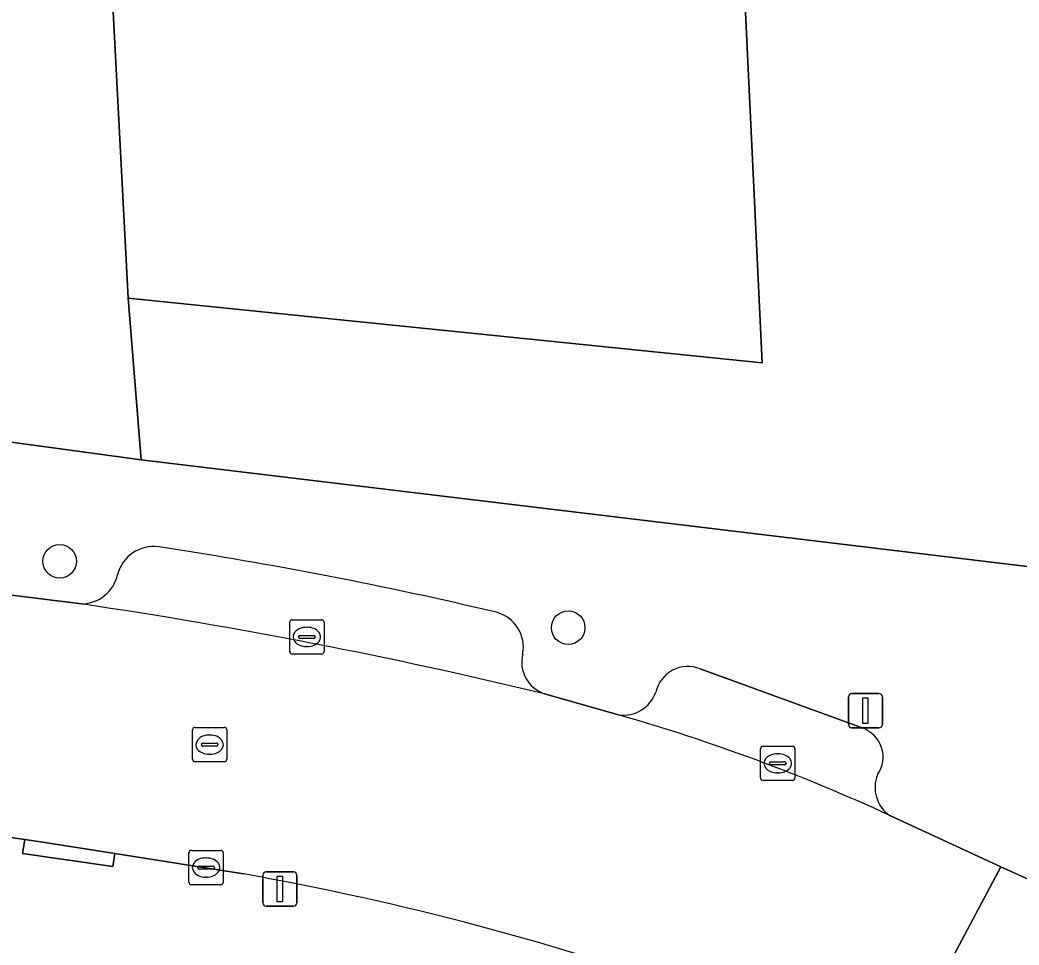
# Model space of a CAD drawing. Extents: x 158086 to 159499, y 382904 to 383981.
# Drawn here: x 158635.13 to 158664.23, y 383437.64 to 383464.58 of the extents above; entities that cross this region are included whole.
import ezdxf

# ---------------------------------------------------------------- set-up
doc = ezdxf.new("R2010")
doc.units = 0
for name, color, linetype in [('IMGEO_Boom', 7, 'Continuous'), ('IMGEO_Erf', 7, 'Continuous'), ('IMGEO_Kolk', 7, 'Continuous'), ('IMGEO_Lichtmast', 7, 'Continuous'), ('IMGEO_Pand', 7, 'Continuous'), ('IMGEO_Parkeervlak_open', 7, 'Continuous'), ('IMGEO_Rijbaan_lokaal_open', 7, 'Continuous'), ('IMGEO_Rioolput', 7, 'Continuous'), ('IMGEO_Voetpad_open', 7, 'Continuous')]:
    doc.layers.add(name, color=color, linetype=linetype)

msp = doc.modelspace()

# ---------------------------------------------------------------- linework, layer by layer
at = {"layer": 'IMGEO_Boom'}
for centre in [(158636.284, 383448.813), (158651.099, 383446.878)]:
    msp.add_circle(centre, 0.489, dxfattribs=at)
at = {"layer": 'IMGEO_Erf'}
msp.add_lwpolyline([(158666.215, 383509.595), (158652.105, 383508.733), (158652.357, 383502.827), (158654.173, 383502.913), (158654.312, 383500), (158654.497, 383496.111), (158657.764, 383496.267), (158658.774, 383475.051), (158655.697, 383474.905), (158655.929, 383470.015), (158656.879, 383470.06), (158656.922, 383469.151), (158656.222, 383469.118), (158656.232, 383468.894), (158656.07, 383468.886), (158656.747, 383454.587), (158638.28, 383456.476), (158638.66, 383451.771), (158669.483, 383448.061)], close=True, dxfattribs=at)
at = {"layer": 'IMGEO_Kolk'}
for p, q in [((158642.985, 383446.184), (158642.985, 383447.036)), ((158643.06, 383447.11), (158643.912, 383447.11)), ((158643.986, 383447.036), (158643.986, 383446.184)), ((158643.473, 383446.89), (158643.498, 383446.89)), ((158643.244, 383446.604), (158643.244, 383446.616)), ((158643.682, 383446.567), (158643.284, 383446.567)), ((158643.287, 383446.653), (158643.685, 383446.653)), ((158643.728, 383446.616), (158643.728, 383446.604)), ((158643.912, 383446.11), (158643.06, 383446.11)), ((158643.496, 383446.33), (158643.471, 383446.33)), ((158656.702, 383442.502), (158656.702, 383443.354)), ((158656.777, 383443.428), (158657.629, 383443.428)), ((158657.19, 383443.208), (158657.215, 383443.208)), ((158657.703, 383443.354), (158657.703, 383442.502)), ((158656.961, 383442.922), (158656.961, 383442.934)), ((158657.004, 383442.971), (158657.402, 383442.971)), ((158657.445, 383442.934), (158657.445, 383442.922)), ((158657.399, 383442.885), (158657.001, 383442.885)), ((158657.213, 383442.648), (158657.188, 383442.648)), ((158657.629, 383442.428), (158656.777, 383442.428)), ((158640.048, 383439.468), (158640.048, 383440.32)), ((158640.123, 383440.394), (158640.975, 383440.394)), ((158641.049, 383440.32), (158641.049, 383439.468)), ((158640.536, 383440.174), (158640.561, 383440.174)), ((158640.307, 383439.888), (158640.307, 383439.9)), ((158640.745, 383439.851), (158640.347, 383439.851)), ((158640.35, 383439.937), (158640.748, 383439.937)), ((158640.791, 383439.9), (158640.791, 383439.888)), ((158640.559, 383439.614), (158640.534, 383439.614)), ((158640.975, 383439.394), (158640.123, 383439.394))]:
    msp.add_line(p, q, dxfattribs=at)
for points in [[(158642.985, 383446.184), (158642.985, 383447.036)], [(158643.06, 383447.11), (158643.912, 383447.11)], [(158643.986, 383447.036), (158643.986, 383446.184)], [(158643.912, 383446.11), (158643.06, 383446.11)], [(158656.702, 383442.502), (158656.702, 383443.354)], [(158656.777, 383443.428), (158657.629, 383443.428)], [(158657.703, 383443.354), (158657.703, 383442.502)], [(158657.629, 383442.428), (158656.777, 383442.428)], [(158640.048, 383439.468), (158640.048, 383440.32)], [(158640.123, 383440.394), (158640.975, 383440.394)], [(158641.049, 383440.32), (158641.049, 383439.468)], [(158640.975, 383439.394), (158640.123, 383439.394)]]:
    msp.add_lwpolyline(points, dxfattribs=at)
for centre, radius, start, end in [((158643.062, 383447.034), 0.0765, 91.552, 178.448), ((158643.062, 383447.034), 0.0765, 91.552, 178.448), ((158643.91, 383447.034), 0.0765, 1.552, 88.448), ((158643.91, 383447.034), 0.0765, 1.552, 88.448), ((158643.284, 383446.613), 0.0403, 85.8775, 175.7526), ((158643.281, 383446.603), 0.0366, 178.938, 274.7102), ((158643.685, 383446.61), 0.043, 264.8664, 352.4533), ((158643.689, 383446.615), 0.0386, 1.7309, 96.639), ((158643.062, 383446.186), 0.0765, 181.552, 268.448), ((158643.062, 383446.186), 0.0765, 181.552, 268.448), ((158643.91, 383446.186), 0.0765, 271.552, 358.448), ((158643.91, 383446.186), 0.0765, 271.552, 358.448), ((158656.779, 383443.352), 0.0765, 91.552, 178.448), ((158656.779, 383443.352), 0.0765, 91.552, 178.448), ((158657.627, 383443.352), 0.0765, 1.552, 88.448), ((158657.627, 383443.352), 0.0765, 1.552, 88.448), ((158657.001, 383442.931), 0.0403, 85.8775, 175.7526), ((158656.998, 383442.921), 0.0366, 178.938, 274.7102), ((158657.402, 383442.928), 0.043, 264.8664, 352.4533), ((158657.406, 383442.933), 0.0386, 1.7309, 96.639), ((158656.779, 383442.504), 0.0765, 181.552, 268.448), ((158656.779, 383442.504), 0.0765, 181.552, 268.448), ((158657.627, 383442.504), 0.0765, 271.552, 358.448), ((158657.627, 383442.504), 0.0765, 271.552, 358.448), ((158640.125, 383440.318), 0.0765, 91.552, 178.448), ((158640.125, 383440.318), 0.0765, 91.552, 178.448), ((158640.973, 383440.318), 0.0765, 1.552, 88.448), ((158640.973, 383440.318), 0.0765, 1.552, 88.448), ((158640.347, 383439.897), 0.0403, 85.8775, 175.7526), ((158640.344, 383439.887), 0.0366, 178.938, 274.7102), ((158640.748, 383439.894), 0.043, 264.8664, 352.4533), ((158640.752, 383439.899), 0.0386, 1.7309, 96.639), ((158640.125, 383439.47), 0.0765, 181.552, 268.448), ((158640.125, 383439.47), 0.0765, 181.552, 268.448), ((158640.973, 383439.47), 0.0765, 271.552, 358.448), ((158640.973, 383439.47), 0.0765, 271.552, 358.448)]:
    msp.add_arc(centre, radius, start, end, dxfattribs=at)
for centre, major_axis, ratio, start_param, end_param in [((158643.472, 383446.61), (-0.387, 0.002), 0.722429, 4.712389, 7.853982), ((158643.497, 383446.61), (-0.39, 0.002), 0.717154, 1.570796, 4.712389), ((158657.189, 383442.928), (-0.387, 0.002), 0.722429, 4.712389, 7.853982), ((158657.214, 383442.928), (-0.39, 0.002), 0.717154, 1.570796, 4.712389), ((158640.535, 383439.894), (-0.387, 0.002), 0.722429, 4.712389, 7.853982), ((158640.56, 383439.894), (-0.39, 0.002), 0.717154, 1.570796, 4.712389)]:
    msp.add_ellipse(centre, major_axis=major_axis, ratio=ratio, start_param=start_param, end_param=end_param, dxfattribs=at)
at = {"layer": 'IMGEO_Lichtmast'}
for p, q in [((158659.362, 383444.964), (158660.152, 383444.964)), ((158660.152, 383444.964), (158659.362, 383444.964)), ((158659.262, 383444.064), (158659.262, 383444.864)), ((158659.262, 383444.864), (158659.262, 383444.064)), ((158660.252, 383444.864), (158660.252, 383444.064)), ((158660.252, 383444.064), (158660.252, 383444.864)), ((158660.152, 383443.964), (158659.362, 383443.964)), ((158659.362, 383443.964), (158660.152, 383443.964)), ((158642.303, 383439.77), (158643.093, 383439.77)), ((158643.093, 383439.77), (158642.303, 383439.77)), ((158642.203, 383438.87), (158642.203, 383439.67)), ((158642.203, 383439.67), (158642.203, 383438.87)), ((158643.193, 383439.67), (158643.193, 383438.87)), ((158643.193, 383438.87), (158643.193, 383439.67)), ((158643.093, 383438.77), (158642.303, 383438.77)), ((158642.303, 383438.77), (158643.093, 383438.77))]:
    msp.add_line(p, q, dxfattribs=at)
for points in [[(158659.682, 383444.839), (158659.832, 383444.839), (158659.832, 383444.089), (158659.682, 383444.089), (158659.682, 383444.839)], [(158642.623, 383439.645), (158642.773, 383439.645), (158642.773, 383438.895), (158642.623, 383438.895), (158642.623, 383439.645)]]:
    msp.add_lwpolyline(points, dxfattribs=at)
for centre, start, end in [((158659.362, 383444.864), 90, 180), ((158659.362, 383444.864), 90, 180), ((158660.152, 383444.864), 0, 90), ((158660.152, 383444.864), 360, 90), ((158659.362, 383444.064), 180, 270), ((158659.362, 383444.064), 180, 270), ((158660.152, 383444.064), 270, 0), ((158660.152, 383444.064), 270, 0), ((158642.303, 383439.67), 90, 180), ((158642.303, 383439.67), 90, 180), ((158643.093, 383439.67), 0, 90), ((158643.093, 383439.67), 360, 90), ((158642.303, 383438.87), 180, 270), ((158642.303, 383438.87), 180, 270), ((158643.093, 383438.87), 270, 0), ((158643.093, 383438.87), 270, 0)]:
    msp.add_arc(centre, 0.1, start, end, dxfattribs=at)
at = {"layer": 'IMGEO_Pand'}
msp.add_lwpolyline([(158657.764, 383496.267), (158654.497, 383496.111), (158654.312, 383500), (158654.173, 383502.913), (158652.357, 383502.827), (158646.481, 383502.547), (158646.59, 383500), (158647.886, 383469.682), (158637.621, 383469.091), (158638.28, 383456.476), (158656.747, 383454.587), (158656.07, 383468.886), (158656.232, 383468.894), (158656.222, 383469.118), (158656.922, 383469.151), (158656.879, 383470.06), (158655.929, 383470.015), (158655.697, 383474.905), (158658.774, 383475.051)], close=True, dxfattribs=at)
at = {"layer": 'IMGEO_Parkeervlak_open'}
msp.add_lwpolyline([(158659.662, 383443.958), (158654.945, 383445.677)], dxfattribs=at)
for centre, radius, start, end in [((158639.021, 383448.162), 1.079, 81.9088, 166.3264), ((158620.935, 383328.596), 122.005, 76.69479, 81.40288), ((158636.902, 383448.671), 1.101, 270.9589, 346.6653), ((158614.638, 383296.704), 152.502, 76.43426, 81.59845), ((158648.746, 383446.315), 1.046, 348.7778, 75.2076), ((158650.719, 383445.877), 0.975, 166.0963, 251.4912), ((158654.583, 383444.793), 0.955, 67.7373, 167.5679), ((158652.702, 383445.336), 1.007, 262.2583, 340.4426), ((158637.52, 383391.583), 54.859, 65.2689, 74.082), ((158659.38, 383443.111), 0.893, 325.0391, 71.603), ((158661.016, 383442.223), 0.979, 157.4467, 236.1551)]:
    msp.add_arc(centre, radius, start, end, dxfattribs=at)
at = {"layer": 'IMGEO_Rijbaan_lokaal_open'}
for points in [[(158636.92, 383447.57), (158632.61, 383448.11), (158614.131, 383450.388), (158612.572, 383450.573), (158611.729, 383443.646), (158611.942, 383443.614), (158617.174, 383442.983), (158630.194, 383441.428), (158635.267, 383440.708), (158635.852, 383440.625), (158637.895, 383440.302), (158641.642, 383439.707)], [(158652.566, 383444.338), (158650.409, 383444.952)], [(158660.471, 383433.837), (158663.701, 383439.919), (158660.471, 383441.41)], [(158664.906, 383439.368), (158663.701, 383439.919), (158660.471, 383433.837), (158662.128, 383432.913), (158665.647, 383430.614), (158673.716, 383425.102), (158677.396, 383430.47), (158674.857, 383432.11)]]:
    msp.add_lwpolyline(points, dxfattribs=at)
for centre, radius, start, end in [((158614.638, 383296.704), 152.502, 76.43426, 81.59845), ((158637.52, 383391.583), 54.859, 65.2689, 74.082), ((158627.157, 383358.022), 82.959, 70.2287, 79.94419)]:
    msp.add_arc(centre, radius, start, end, dxfattribs=at)
at = {"layer": 'IMGEO_Rioolput'}
for p, q in [((158640.153, 383443.048), (158640.153, 383443.9)), ((158640.228, 383443.974), (158641.08, 383443.974)), ((158641.154, 383443.9), (158641.154, 383443.048)), ((158640.412, 383443.468), (158640.412, 383443.48)), ((158640.455, 383443.517), (158640.853, 383443.517)), ((158640.641, 383443.754), (158640.666, 383443.754)), ((158640.896, 383443.48), (158640.896, 383443.468)), ((158640.85, 383443.431), (158640.452, 383443.431)), ((158640.664, 383443.194), (158640.639, 383443.194)), ((158641.08, 383442.974), (158640.228, 383442.974))]:
    msp.add_line(p, q, dxfattribs=at)
for points in [[(158640.153, 383443.048), (158640.153, 383443.9)], [(158640.228, 383443.974), (158641.08, 383443.974)], [(158641.154, 383443.9), (158641.154, 383443.048)], [(158641.08, 383442.974), (158640.228, 383442.974)]]:
    msp.add_lwpolyline(points, dxfattribs=at)
for centre, radius, start, end in [((158640.23, 383443.898), 0.0765, 91.552, 178.448), ((158640.23, 383443.898), 0.0765, 91.552, 178.448), ((158641.078, 383443.898), 0.0765, 1.552, 88.448), ((158641.078, 383443.898), 0.0765, 1.552, 88.448), ((158640.452, 383443.477), 0.0403, 85.8775, 175.7526), ((158640.857, 383443.479), 0.0386, 1.7309, 96.639), ((158640.449, 383443.467), 0.0366, 178.938, 274.7102), ((158640.853, 383443.474), 0.043, 264.8664, 352.4533), ((158640.23, 383443.05), 0.0765, 181.552, 268.448), ((158640.23, 383443.05), 0.0765, 181.552, 268.448), ((158641.078, 383443.05), 0.0765, 271.552, 358.448), ((158641.078, 383443.05), 0.0765, 271.552, 358.448)]:
    msp.add_arc(centre, radius, start, end, dxfattribs=at)
for centre, major_axis, ratio, start_param, end_param in [((158640.64, 383443.474), (-0.387, 0.002), 0.722429, 4.712389, 7.853982), ((158640.665, 383443.474), (-0.39, 0.002), 0.717154, 1.570796, 4.712389)]:
    msp.add_ellipse(centre, major_axis=major_axis, ratio=ratio, start_param=start_param, end_param=end_param, dxfattribs=at)
at = {"layer": 'IMGEO_Voetpad_open'}
for points in [[(158631.655, 383452.715), (158638.66, 383451.771), (158638.28, 383456.476), (158637.621, 383469.091), (158636.944, 383482.39), (158643.959, 383482.788), (158643.439, 383491.582), (158642.554, 383491.534), (158642.872, 383485.706), (158631.344, 383485.11), (158632.191, 383469.919), (158630.728, 383469.807), (158631.397, 383457.895), (158631.727, 383452.978)], [(158637.895, 383440.302), (158635.852, 383440.625), (158635.267, 383440.708), (158635.206, 383440.306), (158637.838, 383439.927)]]:
    msp.add_lwpolyline(points, close=True, dxfattribs=at)
for points in [[(158638.66, 383451.771), (158631.655, 383452.715), (158613.57, 383454.901), (158604.879, 383455.262)], [(158672.704, 383442.691), (158673.621, 383445.789), (158669.483, 383448.061), (158638.66, 383451.771)], [(158608.637, 383451.063), (158612.572, 383450.573), (158614.131, 383450.388), (158632.61, 383448.11), (158636.92, 383447.57)], [(158654.945, 383445.677), (158659.662, 383443.958)], [(158650.409, 383444.952), (158652.566, 383444.338)], [(158641.642, 383439.707), (158637.895, 383440.302), (158637.838, 383439.927), (158635.206, 383440.306), (158635.267, 383440.708), (158630.194, 383441.428), (158617.174, 383442.983), (158611.942, 383443.614), (158611.729, 383443.646), (158607.066, 383444.195)], [(158660.471, 383441.41), (158663.701, 383439.919), (158664.906, 383439.368)]]:
    msp.add_lwpolyline(points, dxfattribs=at)
for centre, radius, start, end in [((158639.021, 383448.162), 1.079, 81.9088, 166.3264), ((158620.935, 383328.596), 122.005, 76.69479, 81.40288), ((158636.902, 383448.671), 1.101, 270.9589, 346.6653), ((158648.746, 383446.315), 1.046, 348.7778, 75.2076), ((158650.719, 383445.877), 0.975, 166.0963, 251.4912), ((158654.583, 383444.793), 0.955, 67.7373, 167.5679), ((158652.702, 383445.336), 1.007, 262.2583, 340.4426), ((158659.38, 383443.111), 0.893, 325.0391, 71.603), ((158661.016, 383442.223), 0.979, 157.4467, 236.1551), ((158627.157, 383358.022), 82.959, 70.2287, 79.94419)]:
    msp.add_arc(centre, radius, start, end, dxfattribs=at)

doc.saveas('drawing.dxf')
